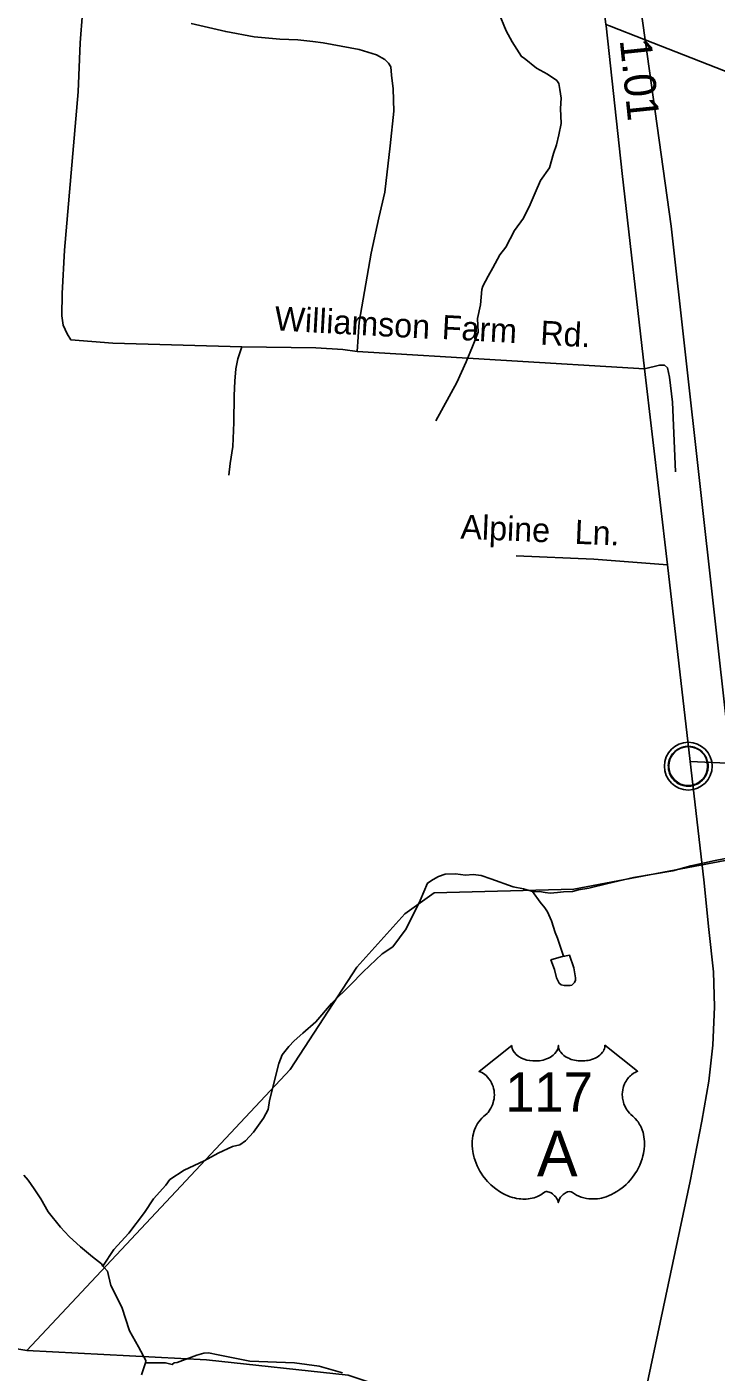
# Model space of a CAD drawing. Extents: x 2206922 to 2357709, y 510027 to 673830.
# Drawn here: x 2284540 to 2287259, y 559014 to 564319 of the extents above; entities that cross this region are included whole.
import ezdxf

# ---------------------------------------------------------------- set-up
doc = ezdxf.new("R2010")
doc.units = 0
for name, color, linetype in [('Exist Boundary Political Urban Extension UEB', 7, 'Continuous'), ('Exist Civil Demographics Community CELL', 7, 'Continuous'), ('Exist Hydrographic Creek Single Shore', 7, 'Continuous'), ('Exist Hydrographic Misc Water Feature', 7, 'Continuous'), ('Exist Road Non-System Type 51', 7, 'Continuous'), ('Exist Road Non-System Type 51 Label', 7, 'Continuous'), ('Exist Road Primary US Attributed', 7, 'Continuous'), ('Exist Road Primary US Mileage Tenths English Label', 7, 'Continuous'), ('Exist Road Primary US Shield CELL', 7, 'Continuous'), ('Exist Road Primary US Shield Number Label', 7, 'Continuous'), ('Exist Road Secondary Type 51 Attributed', 7, 'Continuous'), ('Exist Utilities Electrical Transmission Line', 7, 'Continuous')]:
    doc.layers.add(name, color=color, linetype=linetype)

msp = doc.modelspace()

# ---------------------------------------------------------------- linework, layer by layer
at = {"layer": 'Exist Boundary Political Urban Extension UEB'}
for points in [[(2286885.9, 565052.4), (2286885.9, 564934.1), (2286979.2, 564267.7)], [(2286979.2, 564267.7), (2287082, 563533.1), (2287306.2, 561515.7), (2287853.8, 561437.5)]]:
    msp.add_lwpolyline(points, dxfattribs=at)
at = {"layer": 'Exist Civil Demographics Community CELL'}
msp.add_lwpolyline([(2287071.4, 561415.9), (2287072.4, 561421.5), (2287074.2, 561428), (2287077.1, 561435.3), (2287080, 561441), (2287083.4, 561446.7), (2287087.1, 561451.8), (2287091.1, 561456.2), (2287095.7, 561460.8), (2287101.2, 561465.4), (2287106.6, 561469.1), (2287111.5, 561471.9), (2287116.6, 561474.4), (2287122, 561476.7), (2287127.7, 561478.5), (2287132, 561479.7), (2287136.8, 561480.4), (2287141, 561481.1), (2287147.3, 561481.4), (2287151.8, 561481.3), (2287157.4, 561481), (2287162.3, 561480.3), (2287167.2, 561479.3), (2287172.2, 561477.9), (2287177.4, 561475.9), (2287184.1, 561473), (2287190.3, 561469.5), (2287195.4, 561466), (2287200.6, 561462), (2287203.9, 561458.8), (2287208, 561454.5), (2287211.9, 561449.8), (2287214.9, 561445.2), (2287218.1, 561440.2), (2287220.5, 561435), (2287222.5, 561430), (2287224.1, 561425), (2287225.4, 561420.4), (2287226.5, 561414.3), (2287227.1, 561409.6), (2287227.4, 561403.6), (2287227.2, 561397.8), (2287226.6, 561392.2), (2287225.7, 561386.7), (2287224, 561380.5), (2287222.2, 561374.7), (2287219.9, 561369.6), (2287216.7, 561363.6), (2287213.4, 561358.3), (2287210, 561353.6), (2287205.7, 561348.8), (2287200.5, 561343.9), (2287195.4, 561339.8), (2287190.4, 561336.3), (2287186.1, 561333.8), (2287179.3, 561330.6), (2287172.1, 561327.9), (2287166.2, 561326.4), (2287159.6, 561325.1), (2287155.2, 561324.6), (2287150.7, 561324.4), (2287145.1, 561324.4), (2287140.8, 561324.8), (2287135.2, 561325.5), (2287129.3, 561326.8), (2287124.7, 561328.1), (2287119.5, 561330), (2287114.9, 561332), (2287111, 561334.2), (2287104.2, 561338.3), (2287098.6, 561342.6), (2287093.7, 561347.1), (2287089.2, 561351.9), (2287086, 561355.9), (2287083.1, 561360.1), (2287079, 561367.2), (2287077.3, 561370.7), (2287075.5, 561374.7), (2287073, 561382.9), (2287071.4, 561390), (2287070.7, 561395.1), (2287070.4, 561401.4), (2287070.3, 561406.1), (2287070.9, 561412.6)], close=True, dxfattribs=at)
for centre, radius in [((2287149, 561403.5), 94.3), ((2287148.8, 561403.7), 76.7)]:
    msp.add_circle(centre, radius, dxfattribs=at)
at = {"layer": 'Exist Hydrographic Creek Single Shore'}
msp.add_lwpolyline([(2284539.8, 559099.4), (2283880.8, 559207.9), (2283312.8, 559435.8)], dxfattribs=at)
at = {"layer": 'Exist Hydrographic Misc Water Feature'}
for points in [[(2286153.2, 562765.4), (2286235.8, 562916.5), (2286272.9, 562998.8), (2286298.1, 563058.7), (2286319.9, 563115.1), (2286317.4, 563169), (2286328.9, 563223.2), (2286334.2, 563283.2), (2286338.3, 563297.2), (2286359.4, 563335.4), (2286377.5, 563369.5), (2286405, 563419.8), (2286428.7, 563449.9), (2286464, 563516.3), (2286499.3, 563564.5), (2286524.7, 563618.7), (2286544.4, 563664.8), (2286565.9, 563713), (2286601.6, 563763.2), (2286617.2, 563819.3), (2286628.5, 563853.7), (2286638.1, 563893.5), (2286647.9, 563937.5), (2286645.3, 563997.5), (2286646.9, 564037.8), (2286642.6, 564071.7), (2286638.1, 564095.5), (2286630.5, 564107.6), (2286593.8, 564133), (2286549.7, 564156.7), (2286501.5, 564196), (2286491.5, 564201.9), (2286454.8, 564259.8), (2286430.6, 564303.6), (2286399.8, 564377.2)], [(2284539.8, 559099.4), (2285578.8, 560206.6), (2285841.9, 560611.3), (2286030.9, 560820.6), (2286146.8, 560903.5), (2286697, 560918.6), (2287668.9, 561102.3), (2287869.9, 561062.2), (2288070.8, 560930.3), (2288694, 560235.6), (2288860.9, 560189.6), (2289293.9, 560200.5), (2289661, 560120.9), (2290019.8, 559966.1)], [(2287496.5, 561055.4), (2287354.6, 561048), (2287316.4, 561043.6), (2287254.9, 561031), (2287159.1, 561010.1), (2287087.6, 560991.3), (2286933.4, 560963.9), (2286831.9, 560941), (2286756, 560922.4), (2286716.4, 560916.2), (2286692.2, 560909.7), (2286656.1, 560907.5), (2286632.6, 560905.4), (2286604.5, 560903.1), (2286584.4, 560904.9), (2286562.4, 560908.6), (2286540.3, 560908.3), (2286534.5, 560909.4), (2286530.4, 560910.2)], [(2286530.4, 560910.2), (2286498.5, 560919.9), (2286458.1, 560927.6), (2286370.1, 560958.6), (2286332.2, 560972.5), (2286300, 560976.1), (2286269.8, 560973.7), (2286230, 560979.4), (2286190.1, 560976.9), (2286164, 560968.6), (2286142.1, 560956.5), (2286120.6, 560942.3), (2286090.8, 560874.2), (2286036.1, 560761.6), (2285983.2, 560691.3), (2285940.9, 560662.8), (2285865.9, 560592.2), (2285816.7, 560541.6), (2285741.4, 560467), (2285679.9, 560394.7), (2285628.4, 560350.2), (2285594.4, 560319.6), (2285572.9, 560297.7), (2285547, 560265.5), (2285533.3, 560231.1), (2285496.6, 560085), (2285491, 560048.9), (2285473.4, 560014.7), (2285433.8, 559960.6), (2285402.7, 559926), (2285380.3, 559909.8), (2285350.4, 559903.8), (2285294.6, 559877.3), (2285239, 559846.8), (2285159.7, 559810.1), (2285103.9, 559773.5), (2285087.9, 559751.5), (2285038.9, 559696.9), (2285003.4, 559642.6), (2284942.1, 559562.3), (2284882.4, 559497.4), (2284839.6, 559431.3)], [(2286657, 560653.5), (2286632.4, 560725.3), (2286624, 560747.3), (2286609.6, 560793.3), (2286593.4, 560828.9), (2286583.4, 560844.6), (2286564.9, 560866.5), (2286534.5, 560909.4), (2286530.4, 560910.2)], [(2286657, 560653.5), (2286606.9, 560639.2), (2286621.5, 560601.3), (2286629.7, 560569.2), (2286640.2, 560547.3), (2286647.9, 560541.7), (2286659.6, 560537.9), (2286673.8, 560537.8), (2286681.8, 560537.8), (2286689.8, 560539.9), (2286700, 560550.1), (2286703.7, 560560.1), (2286703.9, 560568.2), (2286697.4, 560608.1), (2286680.5, 560657.7), (2286660.7, 560653.7), (2286657, 560653.5)], [(2284839.6, 559431.3), (2284833.4, 559441.1), (2284799, 559468.6), (2284750.8, 559508.3), (2284706.3, 559547.9), (2284672.3, 559585.4), (2284623.1, 559645.2), (2284595.2, 559696.8), (2284568.5, 559736.5), (2284544.5, 559770.1), (2284528.1, 559790)], [(2285006.9, 559050.9), (2285008.8, 559059.1), (2284980.3, 559112.8), (2284943.8, 559176.4), (2284914.6, 559270), (2284870.3, 559355.3), (2284857.4, 559411.6), (2284843.1, 559427.1), (2284839.6, 559431.3)], [(2292423, 554250.6), (2291921.9, 554411.6), (2291530, 554409.7), (2291254.8, 554480.8), (2290919, 554720.4), (2290230, 555396.8), (2289705.9, 556181.3), (2289369, 556588.2), (2289250.9, 556820.2), (2288712, 557421.4), (2288347.8, 558058.4), (2288103.8, 558325.7), (2287943.9, 558440.4), (2287467.9, 558584.5), (2287049.8, 558747), (2286857.9, 558796.9), (2286174.9, 558879.5), (2285806.8, 559001.8), (2285247.8, 559062.2), (2284539.8, 559099.4)], [(2285784.9, 559010.3), (2285692.6, 559037.6), (2285594.8, 559050.3), (2285418.7, 559057), (2285294.4, 559081.8), (2285256.7, 559089.5), (2285238.2, 559089), (2285210.5, 559081), (2285132.6, 559052.2), (2285120.7, 559050), (2285112.9, 559043.8), (2285086.7, 559049.8), (2285006.9, 559050.9)], [(2284991.3, 559002.9), (2285006.9, 559050.9)]]:
    msp.add_lwpolyline(points, dxfattribs=at)
at = {"layer": 'Exist Road Non-System Type 51'}
msp.add_line((2285842.1, 563039), (2286976.8, 562970.4), dxfattribs=at)
for points in [[(2284759, 564374.5), (2284750.1, 564256.1), (2284741.2, 564063.6), (2284723.5, 563850.4), (2284687.9, 563438.8), (2284679.1, 563267), (2284677.1, 563180.2), (2284683, 563142.7), (2284698.8, 563109.1), (2284712.6, 563085.4), (2284878.3, 563071.6), (2285387.4, 563056.8)], [(2285842.1, 563039), (2285851, 563154.5), (2285898.4, 563426.9), (2285928, 563566.1), (2285951.6, 563666.8), (2285972.4, 563850.4), (2285987.2, 563986.6), (2285984.2, 564075.4), (2285978.3, 564128.7), (2285975.3, 564161.3), (2285966.4, 564176.1), (2285951.6, 564190.9), (2285919.1, 564208.7), (2285851, 564229.4), (2285709, 564256.1), (2285667.5, 564262), (2285608.3, 564267.9), (2285537.3, 564270.9), (2285436.7, 564279.7), (2285324.2, 564300.5), (2285188.1, 564333)], [(2285387.4, 563056.8), (2285371.6, 563009.4), (2285363.7, 562969.9), (2285359.8, 562922.5), (2285357.8, 562865.3), (2285355.8, 562758.7), (2285351.9, 562663.9), (2285342, 562596.8), (2285336.1, 562551.4)], [(2285387.4, 563056.8), (2285679.4, 563052.8), (2285785.9, 563046.9), (2285842.1, 563039)], [(2286976.8, 562970.4), (2287035.6, 562984.9), (2287054.9, 562985.5), (2287067.2, 562974.4), (2287075.3, 562937.5), (2287086.4, 562839.2), (2287099.2, 562564.7)], [(2286470.5, 562233.6), (2286776.4, 562219.8), (2287066.4, 562197.1)]]:
    msp.add_lwpolyline(points, dxfattribs=at)
at = {"layer": 'Exist Road Primary US Attributed'}
for points in [[(2287157.1, 561422.2), (2287066.4, 562197.1), (2286976.8, 562970.4), (2286888.1, 563740.3), (2286824.9, 564322.7), (2286824.2, 564328.7), (2286773.6, 564761.9), (2286751.9, 564929.7), (2286740.1, 565060), (2286734.2, 565131.1), (2286730.2, 565214), (2286730.2, 565365), (2286740.1, 565505.2), (2286753.9, 565645.3), (2286771.6, 565769.7), (2286801.9, 565912.8), (2286834.8, 566049), (2286891.3, 566245.8), (2287018.9, 566693.9)], [(2286239.4, 555416.6), (2286295.9, 555668.9), (2286317, 555762.8), (2286428.8, 556292.5), (2286556.4, 556905.8), (2286620.5, 557229.2), (2286774.4, 557978.4), (2286796.1, 558069.2), (2287157.1, 559766.9), (2287202.5, 560003.8), (2287230.1, 560160.8), (2287245.9, 560302.9), (2287251.9, 560454.9), (2287247.9, 560592.1), (2287230.1, 560759.9), (2287210.4, 560955.3), (2287157.1, 561422.2)]]:
    msp.add_lwpolyline(points, dxfattribs=at)
at = {"layer": 'Exist Road Primary US Shield CELL'}
msp.add_lwpolyline([(2286452.4, 560302.1), (2286452.7, 560296.8), (2286454, 560290.4), (2286455, 560287.2), (2286457.9, 560280.9), (2286462.8, 560273.6), (2286469.6, 560266.4), (2286477.3, 560260.1), (2286482.4, 560256.7), (2286491.2, 560252), (2286501.2, 560247.8), (2286512.2, 560244.6), (2286523.6, 560242.3), (2286535.9, 560241), (2286548.2, 560240.7), (2286561.4, 560241.7), (2286576, 560244.5), (2286582.7, 560246.3), (2286590.2, 560248.9), (2286597.2, 560251.8), (2286604.9, 560255.9), (2286611, 560259.8), (2286615.9, 560263.3), (2286622.7, 560269.9), (2286628.1, 560276.6), (2286630.4, 560280.4), (2286632.4, 560284.1), (2286635.1, 560291.8), (2286635.8, 560295.2), (2286636.4, 560302.3), (2286636.8, 560296.4), (2286637.4, 560292.6), (2286638.4, 560289), (2286639.9, 560285.1), (2286642.7, 560279.7), (2286645.7, 560275.1), (2286651.5, 560268.3), (2286655, 560265), (2286658.3, 560262.3), (2286667, 560256.3), (2286677.2, 560251.2), (2286682.2, 560249), (2286687.4, 560247.1), (2286693.9, 560245.2), (2286700.7, 560243.6), (2286707.4, 560242.4), (2286714.2, 560241.4), (2286721.2, 560240.9), (2286726.9, 560240.7), (2286733.9, 560240.8), (2286740.4, 560241.2), (2286747, 560242), (2286754.3, 560243.2), (2286760.1, 560244.5), (2286767.8, 560246.5), (2286774.8, 560249), (2286781, 560251.7), (2286789, 560255.9), (2286795.4, 560259.9), (2286800.1, 560263.7), (2286805.7, 560268.9), (2286811.1, 560275), (2286814.2, 560279.5), (2286816.4, 560284.1), (2286818.4, 560289), (2286819.7, 560294.2), (2286820.3, 560298.7), (2286820.4, 560302.5), (2286949, 560200), (2286946, 560198.9), (2286939, 560195.5), (2286933.4, 560192.2), (2286924.6, 560186), (2286920.8, 560182.5), (2286917, 560179), (2286913.5, 560175.2), (2286910.4, 560171.6), (2286906.7, 560166.4), (2286903.4, 560161.3), (2286900.1, 560155.6), (2286897.7, 560150.6), (2286893.8, 560140.3), (2286891.9, 560133.8), (2286890.6, 560128.2), (2286889.1, 560116.7), (2286888.8, 560111.3), (2286888.8, 560105.9), (2286889.1, 560100.2), (2286889.6, 560094.7), (2286890.6, 560089), (2286891.5, 560084), (2286893.1, 560077.8), (2286895.4, 560070.7), (2286898.2, 560063.8), (2286904.1, 560052.6), (2286911.6, 560041.2), (2286917, 560034.8), (2286922.3, 560029.4), (2286930.3, 560022.7), (2286934.5, 560018.9), (2286939.5, 560013.9), (2286947.5, 560004.6), (2286950.8, 560000.2), (2286954.1, 559995.2), (2286957.1, 559990.1), (2286960.2, 559984.7), (2286962.6, 559979.9), (2286967.1, 559968.9), (2286970.4, 559958.2), (2286971.9, 559952.5), (2286974.3, 559939.9), (2286975.3, 559933.7), (2286976.2, 559921.4), (2286976.3, 559906.5), (2286975.1, 559892.3), (2286972.5, 559875.9), (2286970.3, 559866), (2286966.9, 559854.5), (2286963.6, 559844.6), (2286957.7, 559829.9), (2286952.5, 559819.2), (2286945.8, 559806.8), (2286941.2, 559799.3), (2286935.8, 559791.2), (2286929, 559781.9), (2286921.1, 559772.1), (2286911.6, 559761.6), (2286903.9, 559754), (2286893.9, 559745), (2286887.8, 559740), (2286879.2, 559733.5), (2286867.3, 559725.6), (2286855.6, 559718.8), (2286845.7, 559713.7), (2286836.9, 559709.9), (2286825.5, 559705.6), (2286806.5, 559700.3), (2286799.6, 559698.9), (2286791.4, 559697.7), (2286783.7, 559696.9), (2286776.3, 559696.5), (2286766.3, 559696.5), (2286756.3, 559697.2), (2286746.9, 559698.6), (2286737.1, 559700.6), (2286726.8, 559703.7), (2286717.5, 559707.3), (2286708.1, 559712), (2286692.2, 559722), (2286687.6, 559724.4), (2286685, 559725.1), (2286678.9, 559725.4), (2286673.1, 559724.2), (2286667.2, 559721.8), (2286663.6, 559719.9), (2286658.9, 559716.8), (2286655.2, 559713.9), (2286650.8, 559709.8), (2286647.8, 559706.3), (2286645.5, 559703.5), (2286641, 559696.5), (2286639.4, 559693.1), (2286637.7, 559688.8), (2286636.2, 559682.4), (2286634.2, 559690.4), (2286631.9, 559695.8), (2286629.1, 559700.3), (2286626.3, 559704.4), (2286621.8, 559709.5), (2286617.8, 559713.4), (2286612.9, 559717.3), (2286607.7, 559720.5), (2286603.6, 559722.6), (2286599.8, 559724), (2286595.2, 559725.2), (2286591.4, 559725.5), (2286588.3, 559725.4), (2286584, 559724.4), (2286578.2, 559720.2), (2286572.7, 559716.4), (2286566.7, 559712.7), (2286559.5, 559708.9), (2286554.3, 559706.5), (2286548.1, 559704.1), (2286540.8, 559701.6), (2286532.9, 559699.6), (2286524.7, 559698), (2286517.6, 559696.8), (2286509.9, 559696.1), (2286503, 559695.9), (2286495.8, 559696), (2286489, 559696.5), (2286481.2, 559697.2), (2286471.5, 559698.7), (2286463.4, 559700.5), (2286454.9, 559702.8), (2286446.2, 559705.5), (2286436.9, 559709.1), (2286425.2, 559714.2), (2286417, 559718.3), (2286404.2, 559725.7), (2286389.2, 559736.1), (2286377.8, 559745.3), (2286369.5, 559752.8), (2286357.3, 559765.3), (2286350.1, 559773.4), (2286338.8, 559788), (2286331.6, 559798.6), (2286326.9, 559806.3), (2286320.1, 559818.8), (2286316.3, 559826.6), (2286311.5, 559838), (2286307.6, 559848.4), (2286304.5, 559858.3), (2286302.7, 559864.6), (2286300.3, 559875.6), (2286298.8, 559883.5), (2286297.4, 559894.2), (2286296.6, 559905.5), (2286296.4, 559915.9), (2286296.7, 559924.6), (2286297.7, 559934.7), (2286299.4, 559945.4), (2286301.5, 559954.6), (2286303.3, 559961.2), (2286306.1, 559969.2), (2286309.7, 559978.1), (2286313.9, 559986.6), (2286318, 559993.7), (2286323.1, 560001.3), (2286328.1, 560007.8), (2286334.6, 560014.9), (2286341.5, 560021.4), (2286347.7, 560026.5), (2286355.2, 560033.8), (2286359.1, 560038.2), (2286363.7, 560044.4), (2286367.5, 560050.1), (2286370.4, 560055.2), (2286374.3, 560062.7), (2286376.7, 560068.3), (2286379.6, 560077), (2286381.1, 560083.1), (2286382.6, 560090.9), (2286383.6, 560098.3), (2286384, 560107.5), (2286383.8, 560115.1), (2286382.8, 560124), (2286381.1, 560132.5), (2286379.1, 560139.9), (2286375.9, 560148.4), (2286373, 560154.7), (2286368.1, 560163.1), (2286362.6, 560170.9), (2286356.9, 560177.3), (2286351.2, 560183), (2286345.8, 560187.3), (2286340.6, 560191), (2286334, 560194.9), (2286327.7, 560198), (2286323.8, 560199.6)], close=True, dxfattribs=at)
at = {"layer": 'Exist Road Secondary Type 51 Attributed'}
msp.add_lwpolyline([(2287845.6, 561330.8), (2287618.8, 561389.6), (2287476.8, 561407.4), (2287157.1, 561422.2)], dxfattribs=at)
at = {"layer": 'Exist Utilities Electrical Transmission Line'}
msp.add_line((2286979.2, 564267.7), (2288039.1, 563851.4), dxfattribs=at)
msp.add_lwpolyline([(2286824.2, 564328.7), (2286838.2, 564323.1), (2286979.2, 564267.7)], dxfattribs=at)

# ---------------------------------------------------------------- texts
at = {"layer": 'Exist Road Non-System Type 51 Label'}
for s, rotation, p in [('Williamson', 356.8364, (2285514.6, 563122.6)), ('Farm', 356.8364, (2286174.7, 563088.4)), ('Rd.', 356.8364, (2286563.3, 563066.2)), ('Alpine', 357.5953, (2286249, 562300.8)), ('Ln.', 357.5953, (2286699.4, 562280.7))]:
    msp.add_text(s, height=95, rotation=rotation, dxfattribs=at).set_placement(p)
at = {"layer": 'Exist Road Primary US Mileage Tenths English Label'}
msp.add_text('1.01', height=125, rotation=275.8596, dxfattribs=at).set_placement((2286878.3, 564267.8))
at = {"layer": 'Exist Road Primary US Shield Number Label'}
for s, height, p in [('117', 155, (2286426.7, 560040.8)), ('A', 180, (2286551.9, 559785.9))]:
    msp.add_text(s, height=height, dxfattribs=at).set_placement(p)

doc.saveas('drawing.dxf')
